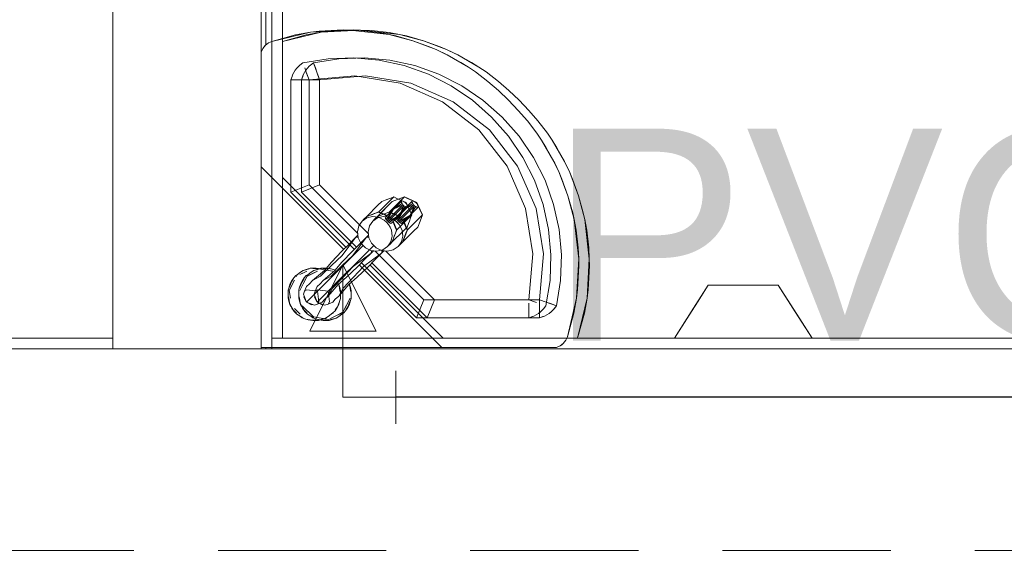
# Model space of a CAD drawing. Header units: millimetres. Extents: x 2 to 902, y -447 to 199.
# Tile 865 of 1056: x 43.63 to 45.49, y 180.54 to 181.55. Entities that reach past the tile are written whole.
import ezdxf

# ---------------------------------------------------------------- set-up
doc = ezdxf.new("R2010")
doc.units = ezdxf.units.MM
doc.header["$MEASUREMENT"] = 0
doc.linetypes.add('HIDDEN2', pattern=[0.47625, 0.3175, -0.15875])
doc.linetypes.add('NULL', pattern=[0])
for name, color, linetype, lineweight in [('AF-Condutos', 4, 'Continuous', 25), ('AF-Peça de utilização', 9, 'Continuous', 18), ('AF-Textos conduto', 7, 'Continuous', 9), ('DI-Detalhes', 1, 'HIDDEN2', 9), ('IFC-Elemento construtivo genérico-Contorno', 253, 'Continuous', 5), ('IFC-Elemento terminal-Contorno', 253, 'Continuous', 5), ('IFC-Laje-Contorno', 134, 'Continuous', 5), ('IFC-Parede padrão-Contorno', 44, 'Continuous', 5), ('IFC-Parede-Contorno', 42, 'Continuous', 5)]:
    doc.layers.add(name, color=color, linetype=linetype, lineweight=lineweight)
doc.styles.add('Arial', font='arial.ttf')

msp = doc.modelspace()

# ---------------------------------------------------------------- linework, layer by layer
at = {"layer": 'AF-Condutos'}
msp.add_line((47.6548, 180.8338), (44.3404, 180.8338), dxfattribs=at)
at = {"layer": 'AF-Peça de utilização'}
for p, q in [((44.2404, 181.0838), (44.1779, 180.9588)), ((44.2404, 180.8338), (44.2404, 181.0838)), ((44.3029, 180.9588), (44.2404, 181.0838)), ((44.1779, 180.9588), (44.3029, 180.9588)), ((44.3404, 180.8838), (44.3404, 180.7838)), ((44.2404, 180.8338), (44.3404, 180.8338))]:
    msp.add_line(p, q, dxfattribs=at)
at = {"layer": 'DI-Detalhes'}
msp.add_lwpolyline([(43.2408, 188.8119), (48.132, 188.8119), (48.132, 180.5447), (43.2408, 180.5447), (43.2408, 188.8119)], dxfattribs=at)
at = {"layer": 'IFC-Elemento construtivo genérico-Contorno', "color": 7, "lineweight": 5}
for p, q in [((44.8661, 180.9452), (44.9301, 181.0452)), ((44.8981, 180.9952), (44.9301, 181.0452)), ((44.9097, 181.0133), (44.9301, 181.0452)), ((44.9097, 181.0133), (44.9301, 181.0452)), ((44.9301, 181.0452), (44.935, 181.0452)), ((44.9301, 181.0452), (44.935, 181.0452)), ((44.935, 181.0452), (44.9439, 181.0452)), ((44.935, 181.0452), (44.9439, 181.0452)), ((44.9439, 181.0452), (44.9509, 181.0452)), ((44.9439, 181.0452), (44.9509, 181.0452)), ((44.9509, 181.0452), (44.9578, 181.0452)), ((44.9509, 181.0452), (44.9578, 181.0452)), ((44.9578, 181.0452), (44.9674, 181.0452)), ((44.9578, 181.0452), (44.9674, 181.0452)), ((44.9674, 181.0452), (44.9769, 181.0452)), ((44.9674, 181.0452), (44.9769, 181.0452)), ((44.9769, 181.0452), (44.9865, 181.0452)), ((44.9769, 181.0452), (44.9865, 181.0452)), ((44.9865, 181.0452), (44.9961, 181.0452)), ((44.9865, 181.0452), (44.9961, 181.0452)), ((44.9961, 181.0452), (45.0057, 181.0452)), ((44.9961, 181.0452), (45.0057, 181.0452)), ((45.0057, 181.0452), (45.0152, 181.0452)), ((45.0057, 181.0452), (45.0152, 181.0452)), ((45.0152, 181.0452), (45.0248, 181.0452)), ((45.0152, 181.0452), (45.0248, 181.0452)), ((45.0248, 181.0452), (45.0344, 181.0452)), ((45.0248, 181.0452), (45.0344, 181.0452)), ((45.0344, 181.0452), (45.0413, 181.0452)), ((45.0344, 181.0452), (45.0413, 181.0452)), ((45.0413, 181.0452), (45.0482, 181.0452)), ((45.0413, 181.0452), (45.0482, 181.0452)), ((45.0482, 181.0452), (45.0552, 181.0452)), ((45.0482, 181.0452), (45.0621, 181.0452)), ((45.0552, 181.0452), (45.0621, 181.0452)), ((45.0621, 181.0452), (45.1261, 180.9452)), ((45.0621, 181.0452), (45.1029, 180.9815)), ((45.0621, 181.0452), (45.0941, 180.9952)), ((45.0621, 181.0452), (45.1029, 180.9815)), ((45.0621, 181.0452), (45.0941, 180.9952)), ((44.8893, 180.9815), (44.9097, 181.0133)), ((44.8661, 180.9452), (44.8981, 180.9952)), ((44.8661, 180.9452), (44.8893, 180.9815)), ((44.8661, 180.9452), (44.8893, 180.9815)), ((45.0941, 180.9952), (45.1261, 180.9452)), ((45.0941, 180.9952), (45.1261, 180.9452)), ((45.0941, 180.9952), (45.1261, 180.9452)), ((45.1029, 180.9815), (45.1261, 180.9452)), ((45.1029, 180.9815), (45.1261, 180.9452)), ((44.8661, 180.9452), (44.8696, 180.9452)), ((44.8696, 180.9452), (44.876, 180.9452)), ((44.876, 180.9452), (44.8901, 180.9452)), ((44.8901, 180.9452), (44.9042, 180.9452)), ((44.9042, 180.9452), (44.9253, 180.9452)), ((44.9253, 180.9452), (44.9463, 180.9452)), ((44.9463, 180.9452), (44.9712, 180.9452)), ((44.9712, 180.9452), (44.9961, 180.9452)), ((44.9961, 180.9452), (45.021, 180.9452)), ((45.021, 180.9452), (45.0458, 180.9452)), ((45.0458, 180.9452), (45.0669, 180.9452)), ((45.0669, 180.9452), (45.088, 180.9452)), ((45.088, 180.9452), (45.1021, 180.9452)), ((45.1021, 180.9452), (45.1162, 180.9452)), ((45.1162, 180.9452), (45.1226, 180.9452)), ((45.1226, 180.9452), (45.1261, 180.9452))]:
    msp.add_line(p, q, dxfattribs=at)
at = {"layer": 'IFC-Elemento terminal-Contorno', "lineweight": 5}
for p, q in [((44.1064, 181.5057), (44.179, 181.5228)), ((44.1064, 181.5057), (44.1507, 181.5177)), ((44.1264, 181.5057), (44.199, 181.5228)), ((44.1264, 181.5057), (44.1707, 181.5177)), ((44.1507, 181.5177), (44.179, 181.5228)), ((44.1707, 181.5177), (44.199, 181.5228)), ((44.179, 181.5228), (44.2534, 181.5271)), ((44.179, 181.5228), (44.1955, 181.5249)), ((44.1955, 181.5249), (44.2405, 181.5273)), ((44.199, 181.5228), (44.2734, 181.5271)), ((44.199, 181.5228), (44.2155, 181.5249)), ((44.2155, 181.5249), (44.2605, 181.5273)), ((44.2405, 181.5273), (44.2534, 181.5271)), ((44.2534, 181.5271), (44.3274, 181.5186)), ((44.2534, 181.5271), (44.2742, 181.5261)), ((44.2605, 181.5273), (44.2734, 181.5271)), ((44.2734, 181.5271), (44.3474, 181.5186)), ((44.2734, 181.5271), (44.2942, 181.5261)), ((44.2742, 181.5261), (44.3076, 181.5222)), ((44.2942, 181.5261), (44.3276, 181.5222)), ((44.3076, 181.5222), (44.3274, 181.5186)), ((44.3274, 181.5186), (44.3405, 181.5158)), ((44.3274, 181.5186), (44.3726, 181.5069)), ((44.3276, 181.5222), (44.3474, 181.5186)), ((44.3474, 181.5186), (44.3605, 181.5158)), ((44.3474, 181.5186), (44.3926, 181.5069)), ((44.0938, 181.4979), (44.0997, 181.5026)), ((44.0938, 181.4979), (44.0965, 181.5004)), ((44.0938, 181.4979), (44.0965, 181.5004)), ((44.0965, 181.5004), (44.0997, 181.5026)), ((44.0997, 181.5026), (44.1064, 181.5057)), ((44.1261, 181.5055), (44.1264, 181.5057)), ((44.3405, 181.5158), (44.3726, 181.5068)), ((44.3605, 181.5158), (44.3926, 181.5068)), ((44.3726, 181.5069), (44.4161, 181.4903)), ((44.3726, 181.5068), (44.4039, 181.4955)), ((44.3926, 181.5069), (44.4361, 181.4903)), ((44.3926, 181.5068), (44.4239, 181.4955)), ((44.0861, 181.4853), (44.0892, 181.4921)), ((44.0861, 181.4853), (44.0883, 181.4906)), ((44.0861, 181.2685), (44.0861, 181.4853)), ((44.0883, 181.4906), (44.0892, 181.4921)), ((44.0892, 181.4921), (44.0938, 181.4979)), ((44.0892, 181.4921), (44.0922, 181.4961)), ((44.0922, 181.4961), (44.0938, 181.4979)), ((44.0922, 181.4961), (44.0938, 181.4979)), ((44.4039, 181.4955), (44.4161, 181.4903)), ((44.4161, 181.4903), (44.4371, 181.4803)), ((44.4161, 181.4903), (44.4341, 181.4818)), ((44.4239, 181.4955), (44.4361, 181.4903)), ((44.4341, 181.4818), (44.4371, 181.4803)), ((44.4361, 181.4903), (44.4571, 181.4803)), ((44.4361, 181.4903), (44.4541, 181.4818)), ((44.4371, 181.4803), (44.4772, 181.4571)), ((44.4371, 181.4803), (44.463, 181.466)), ((44.4541, 181.4818), (44.4571, 181.4803)), ((44.4571, 181.4803), (44.4972, 181.4571)), ((44.4571, 181.4803), (44.483, 181.466)), ((44.1592, 181.4609), (44.1648, 181.4652)), ((44.1648, 181.4652), (44.2125, 181.473)), ((44.1768, 181.459), (44.1848, 181.4652)), ((44.1792, 181.4609), (44.1848, 181.4652)), ((44.1848, 181.4652), (44.2325, 181.473)), ((44.1848, 181.4652), (44.1911, 181.4474)), ((44.1848, 181.4652), (44.1883, 181.4555)), ((44.1848, 181.4652), (44.1917, 181.4457)), ((44.2125, 181.473), (44.2608, 181.4747)), ((44.2325, 181.473), (44.2808, 181.4747)), ((44.2608, 181.4747), (44.3089, 181.4703)), ((44.2808, 181.4747), (44.3289, 181.4703)), ((44.3089, 181.4703), (44.3561, 181.4599)), ((44.3289, 181.4703), (44.3761, 181.4599)), ((44.463, 181.466), (44.4772, 181.4571)), ((44.483, 181.466), (44.4972, 181.4571)), ((44.1453, 181.4425), (44.1478, 181.4469)), ((44.1478, 181.4469), (44.1502, 181.4513)), ((44.1502, 181.4513), (44.1535, 181.4552)), ((44.1535, 181.4552), (44.1568, 181.459)), ((44.1568, 181.459), (44.1592, 181.4609)), ((44.1653, 181.4425), (44.1702, 181.4513)), ((44.1683, 181.4555), (44.1717, 181.4457)), ((44.1683, 181.4555), (44.1711, 181.4474)), ((44.1702, 181.4513), (44.1768, 181.459)), ((44.1702, 181.4513), (44.1735, 181.4552)), ((44.1711, 181.4474), (44.1763, 181.4329)), ((44.1717, 181.4457), (44.174, 181.4393)), ((44.1735, 181.4552), (44.1768, 181.459)), ((44.1768, 181.459), (44.1792, 181.4609)), ((44.1883, 181.4555), (44.1911, 181.4474)), ((44.1911, 181.4474), (44.1963, 181.4329)), ((44.1917, 181.4457), (44.194, 181.4393)), ((44.1917, 181.4457), (44.1963, 181.4329)), ((44.3561, 181.4599), (44.4016, 181.4436)), ((44.3761, 181.4599), (44.4216, 181.4436)), ((44.4016, 181.4436), (44.4447, 181.4217)), ((44.4216, 181.4436), (44.4647, 181.4217)), ((44.4772, 181.4571), (44.4905, 181.4481)), ((44.4905, 181.4481), (44.514, 181.4302)), ((44.4972, 181.4571), (44.5105, 181.4481)), ((44.5105, 181.4481), (44.534, 181.4302)), ((44.1422, 181.4329), (44.1444, 181.4396)), ((44.1422, 181.2208), (44.1422, 181.4329)), ((44.1422, 181.4329), (44.1627, 181.4329)), ((44.1422, 181.4329), (44.1524, 181.4329)), ((44.1444, 181.4396), (44.1453, 181.4425)), ((44.1622, 181.4329), (44.1653, 181.4425)), ((44.1622, 181.4329), (44.1644, 181.4396)), ((44.1622, 181.2208), (44.1622, 181.4329)), ((44.1622, 181.4329), (44.1827, 181.4329)), ((44.1622, 181.4329), (44.1963, 181.4329)), ((44.1644, 181.4396), (44.1653, 181.4425)), ((44.174, 181.4393), (44.1763, 181.4329)), ((44.1763, 181.4329), (44.2628, 181.4405)), ((44.1763, 181.2349), (44.1763, 181.4329)), ((44.194, 181.4393), (44.1963, 181.4329)), ((44.1963, 181.4329), (44.2828, 181.4405)), ((44.1963, 181.2349), (44.1963, 181.4329)), ((44.2628, 181.4405), (44.3486, 181.4266)), ((44.2828, 181.4405), (44.3686, 181.4266)), ((44.3486, 181.4266), (44.4283, 181.3918)), ((44.3686, 181.4266), (44.4483, 181.3918)), ((44.514, 181.4302), (44.5338, 181.4127)), ((44.534, 181.4302), (44.5538, 181.4127)), ((44.4447, 181.4217), (44.4847, 181.3946)), ((44.4647, 181.4217), (44.5047, 181.3946)), ((44.5338, 181.4127), (44.5528, 181.3944)), ((44.5538, 181.4127), (44.5728, 181.3944)), ((44.4283, 181.3918), (44.4969, 181.3385)), ((44.4483, 181.3918), (44.5169, 181.3385)), ((44.4847, 181.3946), (44.521, 181.3626)), ((44.5047, 181.3946), (44.541, 181.3626)), ((44.5528, 181.3944), (44.5711, 181.3754)), ((44.5728, 181.3944), (44.5911, 181.3754)), ((44.5711, 181.3754), (44.5886, 181.3556)), ((44.5911, 181.3754), (44.6086, 181.3556)), ((44.521, 181.3626), (44.5529, 181.3264)), ((44.541, 181.3626), (44.5729, 181.3264)), ((44.5886, 181.3556), (44.6064, 181.3322)), ((44.6086, 181.3556), (44.6264, 181.3322)), ((44.4969, 181.3385), (44.5502, 181.2699)), ((44.5169, 181.3385), (44.5702, 181.2699)), ((44.6064, 181.3322), (44.6155, 181.3189)), ((44.6264, 181.3322), (44.6355, 181.3189)), ((44.5529, 181.3264), (44.5801, 181.2864)), ((44.5729, 181.3264), (44.6001, 181.2864)), ((44.6155, 181.3189), (44.6387, 181.2788)), ((44.6155, 181.3189), (44.6243, 181.3047)), ((44.6355, 181.3189), (44.6587, 181.2788)), ((44.6355, 181.3189), (44.6443, 181.3047)), ((44.6243, 181.3047), (44.6387, 181.2788)), ((44.6443, 181.3047), (44.6587, 181.2788)), ((44.5801, 181.2864), (44.602, 181.2433)), ((44.6001, 181.2864), (44.622, 181.2433)), ((44.6387, 181.2788), (44.6487, 181.2578)), ((44.6387, 181.2788), (44.6402, 181.2757)), ((44.6402, 181.2757), (44.6487, 181.2578)), ((44.6587, 181.2788), (44.6687, 181.2578)), ((44.6587, 181.2788), (44.6602, 181.2757)), ((44.6602, 181.2757), (44.6687, 181.2578)), ((44.0861, 180.9277), (44.0861, 181.2685)), ((44.0861, 181.2685), (44.2419, 181.1127)), ((44.5502, 181.2699), (44.5849, 181.1902)), ((44.5702, 181.2699), (44.6049, 181.1902)), ((44.6487, 181.2578), (44.6652, 181.2142)), ((44.6487, 181.2578), (44.6539, 181.2455)), ((44.6687, 181.2578), (44.6852, 181.2142)), ((44.6687, 181.2578), (44.6739, 181.2455)), ((44.1261, 181.2485), (44.2619, 181.1127)), ((44.602, 181.2433), (44.6182, 181.1978)), ((44.622, 181.2433), (44.6382, 181.1978)), ((44.6539, 181.2455), (44.6652, 181.2143)), ((44.6739, 181.2455), (44.6852, 181.2143)), ((44.1422, 181.2208), (44.1763, 181.2349)), ((44.1422, 181.2208), (44.246, 181.1169)), ((44.1622, 181.2208), (44.1963, 181.2349)), ((44.1622, 181.2208), (44.266, 181.1169)), ((44.1763, 181.2349), (44.2682, 181.1429)), ((44.1963, 181.2349), (44.2882, 181.1429)), ((44.3054, 181.1751), (44.3335, 181.2032)), ((44.3065, 181.1962), (44.3135, 181.2032)), ((44.3082, 181.1838), (44.3363, 181.2119)), ((44.3135, 181.2032), (44.3204, 181.2058)), ((44.3194, 181.1892), (44.3335, 181.2032)), ((44.3204, 181.2058), (44.3306, 181.2097)), ((44.3204, 181.2058), (44.3249, 181.2076)), ((44.3249, 181.2076), (44.3306, 181.2097)), ((44.3265, 181.1962), (44.3335, 181.2032)), ((44.3282, 181.1838), (44.3563, 181.2119)), ((44.3306, 181.2097), (44.3363, 181.2119)), ((44.3335, 181.2032), (44.3563, 181.2119)), ((44.3335, 181.2032), (44.3404, 181.2058)), ((44.3363, 181.2119), (44.3422, 181.2093)), ((44.3404, 181.2058), (44.3449, 181.2076)), ((44.3422, 181.2093), (44.348, 181.2067)), ((44.3435, 181.1963), (44.3511, 181.2039)), ((44.3449, 181.2076), (44.3506, 181.2097)), ((44.348, 181.2067), (44.3539, 181.2041)), ((44.3506, 181.2097), (44.3563, 181.2119)), ((44.3506, 181.2026), (44.3511, 181.2039)), ((44.3507, 181.2029), (44.3511, 181.2013)), ((44.3511, 181.2039), (44.3521, 181.2043)), ((44.3511, 181.2013), (44.3521, 181.1993)), ((44.3521, 181.2043), (44.3537, 181.2039)), ((44.3537, 181.2039), (44.3557, 181.2029)), ((44.3539, 181.2041), (44.3598, 181.2014)), ((44.3557, 181.2029), (44.3578, 181.2014)), ((44.3563, 181.2119), (44.3622, 181.2093)), ((44.3563, 181.2119), (44.3739, 181.2041)), ((44.3563, 181.2119), (44.3798, 181.2014)), ((44.3578, 181.2014), (44.3597, 181.1994)), ((44.3587, 181.2004), (44.3598, 181.2014)), ((44.3598, 181.2014), (44.3624, 181.1956)), ((44.3622, 181.2093), (44.3798, 181.2014)), ((44.3635, 181.1963), (44.3711, 181.2039)), ((44.3706, 181.2026), (44.3711, 181.2039)), ((44.3707, 181.2029), (44.3711, 181.2013)), ((44.3711, 181.2039), (44.3721, 181.2043)), ((44.3711, 181.2013), (44.3721, 181.1993)), ((44.3721, 181.2043), (44.3737, 181.2039)), ((44.3737, 181.2039), (44.3757, 181.2029)), ((44.3739, 181.2041), (44.3798, 181.2014)), ((44.3757, 181.2029), (44.3778, 181.2014)), ((44.3778, 181.2014), (44.3797, 181.1994)), ((44.3787, 181.2004), (44.3798, 181.2014)), ((44.3798, 181.2014), (44.385, 181.1897)), ((44.3798, 181.2014), (44.3824, 181.1956)), ((44.6652, 181.2143), (44.6741, 181.1821)), ((44.6652, 181.2142), (44.677, 181.1691)), ((44.6852, 181.2143), (44.6941, 181.1821)), ((44.6852, 181.2142), (44.697, 181.1691)), ((44.2854, 181.1751), (44.3082, 181.1838)), ((44.2923, 181.1777), (44.3082, 181.1838)), ((44.2924, 181.1821), (44.2994, 181.1892)), ((44.299, 181.1803), (44.3082, 181.1838)), ((44.2994, 181.1892), (44.3065, 181.1962)), ((44.3019, 181.181), (44.3076, 181.1832)), ((44.3054, 181.1751), (44.3265, 181.1962)), ((44.3054, 181.1751), (44.3194, 181.1892)), ((44.3076, 181.1832), (44.3134, 181.1806)), ((44.3082, 181.1838), (44.3141, 181.1812)), ((44.3123, 181.1777), (44.3282, 181.1838)), ((44.3219, 181.181), (44.3276, 181.1832)), ((44.3221, 181.1693), (44.3359, 181.1887)), ((44.3238, 181.1674), (44.3359, 181.1887)), ((44.3257, 181.1654), (44.3556, 181.1953)), ((44.3259, 181.1694), (44.3537, 181.1972)), ((44.3276, 181.1832), (44.3334, 181.1806)), ((44.3282, 181.1838), (44.3341, 181.1812)), ((44.3282, 181.1838), (44.344, 181.1768)), ((44.3283, 181.1811), (44.3359, 181.1887)), ((44.3359, 181.1887), (44.3521, 181.1993)), ((44.3359, 181.1887), (44.3537, 181.1972)), ((44.3359, 181.1887), (44.3435, 181.1963)), ((44.3438, 181.1674), (44.3737, 181.1972)), ((44.3438, 181.1674), (44.3559, 181.1887)), ((44.3457, 181.1654), (44.3756, 181.1953)), ((44.347, 181.1775), (44.3556, 181.1953)), ((44.347, 181.1775), (44.3577, 181.1937)), ((44.347, 181.1775), (44.3547, 181.1851)), ((44.3474, 181.1767), (44.3559, 181.1887)), ((44.3483, 181.1811), (44.3559, 181.1887)), ((44.3519, 181.1995), (44.3537, 181.1972)), ((44.3537, 181.1972), (44.3556, 181.1953)), ((44.3547, 181.1851), (44.3623, 181.1927)), ((44.3556, 181.1953), (44.3577, 181.1937)), ((44.3559, 181.1887), (44.3721, 181.1993)), ((44.3559, 181.1887), (44.3737, 181.1972)), ((44.3559, 181.1887), (44.3635, 181.1963)), ((44.3577, 181.1937), (44.3596, 181.1927)), ((44.3596, 181.1927), (44.3613, 181.1923)), ((44.3597, 181.1994), (44.3613, 181.1973)), ((44.3609, 181.1923), (44.3623, 181.1927)), ((44.3613, 181.1973), (44.3623, 181.1954)), ((44.3623, 181.1954), (44.3626, 181.1938)), ((44.3623, 181.1927), (44.3626, 181.1938)), ((44.3624, 181.1956), (44.365, 181.1897)), ((44.365, 181.1897), (44.3677, 181.1838)), ((44.367, 181.1775), (44.3756, 181.1953)), ((44.367, 181.1775), (44.3777, 181.1937)), ((44.367, 181.1775), (44.3747, 181.1851)), ((44.3677, 181.1838), (44.3703, 181.1779)), ((44.3721, 181.1993), (44.3737, 181.1972)), ((44.3737, 181.1972), (44.3756, 181.1953)), ((44.3747, 181.1851), (44.3815, 181.1919)), ((44.3756, 181.1953), (44.3777, 181.1937)), ((44.3777, 181.1937), (44.3796, 181.1927)), ((44.3796, 181.1927), (44.3813, 181.1923)), ((44.3797, 181.1994), (44.3813, 181.1973)), ((44.3809, 181.1923), (44.3823, 181.1927)), ((44.3813, 181.1973), (44.3823, 181.1954)), ((44.3815, 181.1919), (44.3823, 181.1927)), ((44.3823, 181.1954), (44.3826, 181.1938)), ((44.3823, 181.1927), (44.3826, 181.1938)), ((44.3824, 181.1956), (44.3903, 181.1779)), ((44.385, 181.1897), (44.3877, 181.1838)), ((44.3877, 181.1838), (44.3903, 181.1779)), ((44.5849, 181.1902), (44.5989, 181.1045)), ((44.6049, 181.1902), (44.6189, 181.1045)), ((44.6182, 181.1978), (44.6287, 181.1506)), ((44.6382, 181.1978), (44.6487, 181.1506)), ((44.2703, 181.1571), (44.2765, 181.1662)), ((44.2765, 181.1662), (44.2856, 181.1724)), ((44.2765, 181.1662), (44.2806, 181.1703)), ((44.2765, 181.1662), (44.2786, 181.1683)), ((44.2786, 181.1683), (44.2806, 181.1703)), ((44.2806, 181.1703), (44.2848, 181.1745)), ((44.2848, 181.1745), (44.2906, 181.1767)), ((44.2852, 181.1747), (44.2854, 181.1751)), ((44.2854, 181.1751), (44.2924, 181.1821)), ((44.2856, 181.1724), (44.2964, 181.1749)), ((44.2903, 181.1571), (44.2965, 181.1662)), ((44.2906, 181.1767), (44.2962, 181.1788)), ((44.2923, 181.1777), (44.2992, 181.1804)), ((44.2962, 181.1788), (44.3019, 181.181)), ((44.2964, 181.1749), (44.3021, 181.1742)), ((44.2965, 181.1662), (44.3056, 181.1724)), ((44.2965, 181.1662), (44.3006, 181.1703)), ((44.3006, 181.1703), (44.3027, 181.1724)), ((44.3021, 181.1742), (44.3078, 181.1735)), ((44.3027, 181.1724), (44.3048, 181.1745)), ((44.3048, 181.1745), (44.3106, 181.1767)), ((44.3052, 181.1747), (44.3054, 181.1751)), ((44.3052, 181.1747), (44.3054, 181.1751)), ((44.3052, 181.1747), (44.3054, 181.1751)), ((44.3054, 181.1751), (44.3123, 181.1777)), ((44.3056, 181.1724), (44.3164, 181.1749)), ((44.3078, 181.1735), (44.3183, 181.1683)), ((44.3106, 181.1767), (44.3219, 181.181)), ((44.3134, 181.1806), (44.3193, 181.178)), ((44.3141, 181.1812), (44.3201, 181.1785)), ((44.3164, 181.1749), (44.3278, 181.1735)), ((44.3183, 181.1683), (44.3225, 181.1641)), ((44.3193, 181.178), (44.3225, 181.1765)), ((44.32, 181.1786), (44.324, 181.1768)), ((44.32, 181.1786), (44.324, 181.1768)), ((44.3203, 181.1722), (44.3207, 181.1735)), ((44.3203, 181.1725), (44.3209, 181.1711)), ((44.3207, 181.1735), (44.3283, 181.1811)), ((44.3209, 181.1711), (44.3221, 181.1693)), ((44.3221, 181.1742), (44.3278, 181.1735)), ((44.3221, 181.1693), (44.3238, 181.1674)), ((44.3225, 181.1765), (44.3234, 181.1762)), ((44.3225, 181.1641), (44.3267, 181.16)), ((44.3238, 181.1674), (44.3257, 181.1693)), ((44.3238, 181.1674), (44.3257, 181.1654)), ((44.3257, 181.1654), (44.347, 181.1775)), ((44.3257, 181.1693), (44.3259, 181.1694)), ((44.3257, 181.1654), (44.3277, 181.1637)), ((44.3277, 181.1637), (44.347, 181.1775)), ((44.3278, 181.1735), (44.3383, 181.1683)), ((44.3318, 181.1623), (44.3394, 181.1699)), ((44.3334, 181.1806), (44.3393, 181.178)), ((44.3341, 181.1812), (44.3401, 181.1785)), ((44.3341, 181.1812), (44.344, 181.1768)), ((44.3345, 181.165), (44.3349, 181.1642)), ((44.3349, 181.1642), (44.3363, 181.161)), ((44.3352, 181.1656), (44.336, 181.1637)), ((44.3352, 181.1656), (44.336, 181.1637)), ((44.3383, 181.1683), (44.3425, 181.1641)), ((44.3383, 181.1683), (44.3467, 181.16)), ((44.3393, 181.178), (44.3434, 181.1762)), ((44.3394, 181.1699), (44.347, 181.1775)), ((44.34, 181.1786), (44.344, 181.1768)), ((44.34, 181.1786), (44.344, 181.1768)), ((44.3403, 181.1725), (44.3407, 181.1735)), ((44.3403, 181.1725), (44.3409, 181.1711)), ((44.3407, 181.1735), (44.344, 181.1768)), ((44.3409, 181.1711), (44.3421, 181.1693)), ((44.3421, 181.1693), (44.3469, 181.1761)), ((44.3421, 181.1693), (44.3438, 181.1674)), ((44.3422, 181.1498), (44.3703, 181.1779)), ((44.3425, 181.1641), (44.3467, 181.16)), ((44.3438, 181.1674), (44.3457, 181.1654)), ((44.344, 181.1768), (44.3483, 181.1811)), ((44.3457, 181.1654), (44.367, 181.1775)), ((44.3457, 181.1654), (44.3477, 181.1637)), ((44.3469, 181.1761), (44.3474, 181.1767)), ((44.3477, 181.1637), (44.3545, 181.1685)), ((44.3518, 181.1623), (44.3594, 181.1699)), ((44.3545, 181.1685), (44.367, 181.1775)), ((44.3545, 181.165), (44.3563, 181.161)), ((44.3552, 181.1656), (44.3555, 181.1648)), ((44.3552, 181.1656), (44.3555, 181.1648)), ((44.3552, 181.1656), (44.3555, 181.1648)), ((44.3555, 181.1648), (44.3622, 181.1498)), ((44.3555, 181.1648), (44.3622, 181.1498)), ((44.3555, 181.1648), (44.357, 181.1616)), ((44.3594, 181.1699), (44.367, 181.1775)), ((44.3622, 181.1498), (44.3903, 181.1779)), ((44.3642, 181.162), (44.3659, 181.1665)), ((44.3659, 181.1665), (44.3681, 181.1722)), ((44.3681, 181.1722), (44.3703, 181.1779)), ((44.3816, 181.1551), (44.3859, 181.1665)), ((44.3859, 181.1665), (44.3903, 181.1779)), ((44.6741, 181.1821), (44.677, 181.1691)), ((44.677, 181.1691), (44.6855, 181.095)), ((44.677, 181.1691), (44.6806, 181.1492)), ((44.6941, 181.1821), (44.697, 181.1691)), ((44.697, 181.1691), (44.7055, 181.095)), ((44.697, 181.1691), (44.7006, 181.1492)), ((44.2678, 181.1463), (44.2691, 181.1517)), ((44.2678, 181.1463), (44.2692, 181.1349)), ((44.2691, 181.1517), (44.2703, 181.1571)), ((44.2878, 181.1463), (44.2903, 181.1571)), ((44.2878, 181.1463), (44.2892, 181.1349)), ((44.3267, 181.16), (44.3293, 181.1547)), ((44.3277, 181.1637), (44.3294, 181.1625)), ((44.3293, 181.1547), (44.3319, 181.1495)), ((44.3294, 181.1625), (44.3308, 181.162)), ((44.3308, 181.162), (44.3318, 181.1623)), ((44.3319, 181.1495), (44.3333, 181.1381)), ((44.336, 181.1637), (44.3369, 181.1618)), ((44.336, 181.1637), (44.3369, 181.1618)), ((44.3361, 181.1339), (44.3422, 181.1498)), ((44.3363, 181.161), (44.3389, 181.1551)), ((44.3369, 181.1618), (44.337, 181.1616)), ((44.3369, 181.1618), (44.337, 181.1616)), ((44.337, 181.1616), (44.3396, 181.1557)), ((44.3389, 181.1551), (44.3416, 181.1492)), ((44.3394, 181.1435), (44.3416, 181.1492)), ((44.3396, 181.1557), (44.3422, 181.1498)), ((44.3467, 181.16), (44.3493, 181.1547)), ((44.3467, 181.16), (44.3519, 181.1495)), ((44.3475, 181.1411), (44.3545, 181.1481)), ((44.3477, 181.1637), (44.3494, 181.1625)), ((44.3493, 181.1547), (44.3519, 181.1495)), ((44.3494, 181.1625), (44.3508, 181.162)), ((44.3508, 181.162), (44.3518, 181.1623)), ((44.3519, 181.1495), (44.3533, 181.1381)), ((44.3535, 181.127), (44.3622, 181.1498)), ((44.3535, 181.127), (44.3745, 181.1481)), ((44.3545, 181.1481), (44.3616, 181.1551)), ((44.3563, 181.161), (44.3589, 181.1551)), ((44.357, 181.1616), (44.3596, 181.1557)), ((44.3589, 181.1551), (44.3616, 181.1492)), ((44.3594, 181.1435), (44.3616, 181.1492)), ((44.3596, 181.1557), (44.3622, 181.1498)), ((44.3616, 181.1551), (44.3642, 181.162)), ((44.3745, 181.1481), (44.3816, 181.1551)), ((44.6287, 181.1506), (44.6331, 181.1025)), ((44.6487, 181.1506), (44.6531, 181.1025)), ((44.6806, 181.1492), (44.6844, 181.1158)), ((44.7006, 181.1492), (44.7044, 181.1158)), ((44.2389, 181.1011), (44.2642, 181.1351)), ((44.2513, 181.1222), (44.2642, 181.1351)), ((44.2585, 181.1093), (44.2842, 181.1351)), ((44.2589, 181.1011), (44.2842, 181.1351)), ((44.2642, 181.1351), (44.2686, 181.1395)), ((44.2642, 181.1351), (44.269, 181.1367)), ((44.2642, 181.1351), (44.2691, 181.1359)), ((44.2692, 181.1349), (44.2718, 181.1296)), ((44.2718, 181.1296), (44.2744, 181.1244)), ((44.2842, 181.1351), (44.2886, 181.1395)), ((44.2842, 181.1351), (44.289, 181.1367)), ((44.2842, 181.1351), (44.2891, 181.1359)), ((44.2892, 181.1349), (44.2944, 181.1244)), ((44.3281, 181.1234), (44.3307, 181.1272)), ((44.3307, 181.1272), (44.332, 181.1326)), ((44.332, 181.1326), (44.3333, 181.1381)), ((44.3328, 181.1264), (44.3351, 181.1322)), ((44.333, 181.1268), (44.3335, 181.127)), ((44.3335, 181.127), (44.3405, 181.134)), ((44.3335, 181.127), (44.3361, 181.1339)), ((44.3351, 181.1322), (44.3372, 181.1378)), ((44.3372, 181.1378), (44.3394, 181.1435)), ((44.3405, 181.134), (44.3475, 181.1411)), ((44.3481, 181.1234), (44.3507, 181.1272)), ((44.3507, 181.1272), (44.352, 181.1326)), ((44.352, 181.1326), (44.3533, 181.1381)), ((44.3528, 181.1264), (44.3594, 181.1435)), ((44.3528, 181.1264), (44.3551, 181.1322)), ((44.353, 181.1268), (44.3535, 181.127)), ((44.353, 181.1268), (44.3535, 181.127)), ((44.353, 181.1268), (44.3535, 181.127)), ((44.3535, 181.127), (44.3675, 181.1411)), ((44.3535, 181.127), (44.3587, 181.1408)), ((44.3551, 181.1322), (44.3572, 181.1378)), ((44.3561, 181.1339), (44.3587, 181.1408)), ((44.3572, 181.1378), (44.3594, 181.1435)), ((44.2185, 181.0889), (44.2385, 181.1093)), ((44.2385, 181.1093), (44.2513, 181.1222)), ((44.2385, 181.0889), (44.2585, 181.1093)), ((44.2476, 181.0892), (44.2786, 181.1202)), ((44.2676, 181.0892), (44.2986, 181.1202)), ((44.2744, 181.1244), (44.2786, 181.1202)), ((44.2786, 181.1202), (44.2828, 181.116)), ((44.2828, 181.116), (44.288, 181.1134)), ((44.288, 181.1134), (44.2933, 181.1108)), ((44.2933, 181.1108), (44.2989, 181.1101)), ((44.2934, 181.1059), (44.2942, 181.1107)), ((44.2934, 181.1059), (44.2951, 181.1106)), ((44.2934, 181.1059), (44.2978, 181.1103)), ((44.2944, 181.1244), (44.2986, 181.1202)), ((44.2986, 181.1202), (44.3028, 181.116)), ((44.2989, 181.1101), (44.3046, 181.1094)), ((44.3013, 181.1098), (44.3932, 181.0179)), ((44.3028, 181.116), (44.3133, 181.1108)), ((44.3046, 181.1094), (44.3155, 181.112)), ((44.3133, 181.1108), (44.3189, 181.1101)), ((44.3134, 181.1059), (44.3142, 181.1107)), ((44.3134, 181.1059), (44.3151, 181.1106)), ((44.3134, 181.1059), (44.3178, 181.1103)), ((44.3155, 181.112), (44.3246, 181.1181)), ((44.3189, 181.1101), (44.3246, 181.1094)), ((44.3213, 181.1098), (44.4132, 181.0179)), ((44.3246, 181.1181), (44.3281, 181.1234)), ((44.3246, 181.1181), (44.3266, 181.1202)), ((44.3246, 181.1094), (44.3355, 181.112)), ((44.3266, 181.1202), (44.3287, 181.1223)), ((44.3287, 181.1223), (44.3328, 181.1264)), ((44.3287, 181.1223), (44.3308, 181.1243)), ((44.3308, 181.1243), (44.3328, 181.1264)), ((44.3355, 181.112), (44.3446, 181.1181)), ((44.3446, 181.1181), (44.3481, 181.1234)), ((44.3446, 181.1181), (44.3487, 181.1223)), ((44.3446, 181.1181), (44.3466, 181.1202)), ((44.3466, 181.1202), (44.3487, 181.1223)), ((44.3487, 181.1223), (44.3528, 181.1264)), ((44.6844, 181.1158), (44.6855, 181.095)), ((44.7044, 181.1158), (44.7055, 181.095)), ((44.2187, 181.0822), (44.2389, 181.1011)), ((44.2387, 181.0822), (44.2589, 181.1011)), ((44.2595, 181.0805), (44.2934, 181.1059)), ((44.2677, 181.0801), (44.2805, 181.093)), ((44.2795, 181.0805), (44.3134, 181.1059)), ((44.2805, 181.093), (44.2934, 181.1059)), ((44.2877, 181.0801), (44.3005, 181.093)), ((44.3005, 181.093), (44.3134, 181.1059)), ((44.5912, 181.0179), (44.5989, 181.1045)), ((44.6112, 181.0179), (44.6189, 181.1045)), ((44.6314, 181.0542), (44.6331, 181.1025)), ((44.6514, 181.0542), (44.6531, 181.1025)), ((44.6812, 181.0206), (44.6855, 181.095)), ((44.6855, 181.095), (44.6857, 181.0821)), ((44.7012, 181.0206), (44.7055, 181.095)), ((44.7055, 181.095), (44.7057, 181.0821)), ((44.1591, 181.0654), (44.1723, 181.0721)), ((44.1602, 181.07), (44.1654, 181.0728)), ((44.1654, 181.0728), (44.1708, 181.0752)), ((44.1657, 181.0687), (44.1723, 181.0721)), ((44.1687, 181.0736), (44.1764, 181.0759)), ((44.1708, 181.0752), (44.1786, 181.0775)), ((44.1708, 181.0752), (44.1762, 181.0765)), ((44.1725, 181.062), (44.1923, 181.0721)), ((44.1786, 181.0775), (44.1818, 181.0773)), ((44.1802, 181.07), (44.1854, 181.0728)), ((44.1818, 181.0773), (44.1896, 181.0777)), ((44.1832, 181.054), (44.2053, 181.073)), ((44.1833, 181.0767), (44.1943, 181.0766)), ((44.1854, 181.0728), (44.1908, 181.0752)), ((44.1857, 181.0687), (44.1923, 181.0721)), ((44.1887, 181.0736), (44.1964, 181.0759)), ((44.1896, 181.0777), (44.1979, 181.0765)), ((44.1908, 181.0752), (44.1986, 181.0775)), ((44.1908, 181.0752), (44.1962, 181.0765)), ((44.1943, 181.0766), (44.2023, 181.0748)), ((44.1979, 181.0626), (44.2187, 181.0822)), ((44.1979, 181.0765), (44.2046, 181.0745)), ((44.1986, 181.0775), (44.2018, 181.0773)), ((44.1989, 181.0755), (44.2062, 181.0743)), ((44.1989, 181.0755), (44.2136, 181.0732)), ((44.2018, 181.0773), (44.2096, 181.0777)), ((44.2032, 181.054), (44.2253, 181.073)), ((44.2033, 181.0767), (44.2143, 181.0766)), ((44.2046, 181.0745), (44.206, 181.0739)), ((44.2053, 181.073), (44.2185, 181.0889)), ((44.2062, 181.0743), (44.2209, 181.072)), ((44.2096, 181.0777), (44.2179, 181.0765)), ((44.2136, 181.0732), (44.2209, 181.072)), ((44.2143, 181.0766), (44.2223, 181.0748)), ((44.2167, 181.0584), (44.2476, 181.0892)), ((44.2179, 181.0626), (44.2387, 181.0822)), ((44.2179, 181.0765), (44.2246, 181.0745)), ((44.2246, 181.0745), (44.226, 181.0739)), ((44.2253, 181.073), (44.2385, 181.0889)), ((44.2367, 181.0584), (44.2676, 181.0892)), ((44.2406, 181.0603), (44.2595, 181.0805)), ((44.2473, 181.0602), (44.2677, 181.0801)), ((44.2606, 181.0603), (44.2795, 181.0805)), ((44.2673, 181.0602), (44.2877, 181.0801)), ((44.2711, 181.0835), (44.4269, 180.9277)), ((44.2752, 181.0877), (44.3791, 180.9838)), ((44.2911, 181.0835), (44.4294, 180.9452)), ((44.2952, 181.0877), (44.3991, 180.9838)), ((44.6832, 181.0372), (44.6857, 181.0821)), ((44.7032, 181.0372), (44.7057, 181.0821)), ((44.139, 181.0356), (44.1489, 181.055)), ((44.141, 181.0485), (44.1439, 181.0541)), ((44.1431, 181.0517), (44.1469, 181.0577)), ((44.1439, 181.0541), (44.1474, 181.059)), ((44.1453, 181.048), (44.1489, 181.055)), ((44.1474, 181.059), (44.1512, 181.0633)), ((44.1507, 181.0627), (44.1511, 181.0634)), ((44.1507, 181.0627), (44.1511, 181.0634)), ((44.1511, 181.0634), (44.1536, 181.0647)), ((44.1511, 181.0634), (44.1536, 181.0647)), ((44.1511, 181.0634), (44.1512, 181.0633)), ((44.1515, 181.063), (44.1602, 181.07)), ((44.1515, 181.063), (44.1571, 181.0671)), ((44.1515, 181.063), (44.152, 181.0625)), ((44.1515, 181.063), (44.1525, 181.062)), ((44.152, 181.0625), (44.1525, 181.062)), ((44.159, 181.0356), (44.1725, 181.062)), ((44.1591, 181.0654), (44.1657, 181.0687)), ((44.161, 181.0485), (44.1639, 181.0541)), ((44.1631, 181.0517), (44.1669, 181.0577)), ((44.1639, 181.0541), (44.1674, 181.059)), ((44.1653, 181.048), (44.1689, 181.055)), ((44.1674, 181.059), (44.1712, 181.0633)), ((44.1689, 181.055), (44.1725, 181.062)), ((44.1707, 181.0627), (44.1711, 181.0634)), ((44.1707, 181.0627), (44.1711, 181.0634)), ((44.1707, 181.0627), (44.1711, 181.0634)), ((44.1707, 181.0627), (44.1711, 181.0634)), ((44.1707, 181.0627), (44.1711, 181.0634)), ((44.1711, 181.0634), (44.1736, 181.0647)), ((44.1711, 181.0634), (44.1736, 181.0647)), ((44.1711, 181.0634), (44.1712, 181.0633)), ((44.1712, 181.0633), (44.1715, 181.063)), ((44.1715, 181.063), (44.1802, 181.07)), ((44.1715, 181.063), (44.1771, 181.0671)), ((44.1725, 181.062), (44.1791, 181.0654)), ((44.1772, 181.0476), (44.1832, 181.054)), ((44.1791, 181.0654), (44.1857, 181.0687)), ((44.1832, 181.054), (44.1979, 181.0626)), ((44.1925, 181.0342), (44.2167, 181.0584)), ((44.1972, 181.0476), (44.2032, 181.054)), ((44.2032, 181.054), (44.2179, 181.0626)), ((44.2125, 181.0342), (44.2367, 181.0584)), ((44.2209, 181.0396), (44.2406, 181.0603)), ((44.2313, 181.0469), (44.2473, 181.0602)), ((44.2409, 181.0396), (44.2606, 181.0603)), ((44.2513, 181.0469), (44.2673, 181.0602)), ((44.6236, 181.0065), (44.6314, 181.0542)), ((44.6436, 181.0065), (44.6514, 181.0542)), ((44.1369, 181.0333), (44.1371, 181.0359)), ((44.1371, 181.0359), (44.138, 181.0398)), ((44.138, 181.0398), (44.141, 181.0485)), ((44.139, 181.0356), (44.1422, 181.0418)), ((44.139, 181.0356), (44.1413, 181.0209)), ((44.1392, 181.0416), (44.1431, 181.0517)), ((44.1422, 181.0418), (44.1453, 181.048)), ((44.1569, 181.0333), (44.1571, 181.0359)), ((44.1571, 181.0359), (44.158, 181.0398)), ((44.158, 181.0398), (44.161, 181.0485)), ((44.159, 181.0356), (44.1622, 181.0418)), ((44.1592, 181.0416), (44.1631, 181.0517)), ((44.1622, 181.0418), (44.1653, 181.048)), ((44.1658, 181.0281), (44.1678, 181.0342)), ((44.1678, 181.0342), (44.1718, 181.0427)), ((44.1678, 181.0342), (44.1724, 181.0368)), ((44.1718, 181.0427), (44.1772, 181.0476)), ((44.1724, 181.0368), (44.1925, 181.0342)), ((44.1771, 181.0188), (44.1925, 181.0342)), ((44.1858, 181.0281), (44.1878, 181.0342)), ((44.1878, 181.0342), (44.1918, 181.0427)), ((44.1878, 181.0342), (44.1924, 181.0368)), ((44.1918, 181.0427), (44.1972, 181.0476)), ((44.1924, 181.0368), (44.2125, 181.0342)), ((44.1925, 181.0342), (44.1951, 181.014)), ((44.1971, 181.0188), (44.2125, 181.0342)), ((44.2124, 181.0248), (44.2313, 181.0469)), ((44.2124, 181.0248), (44.2209, 181.0396)), ((44.2125, 181.0342), (44.2151, 181.014)), ((44.2318, 181.0473), (44.2332, 181.044)), ((44.2323, 181.0477), (44.2325, 181.0471)), ((44.2324, 181.0248), (44.2513, 181.0469)), ((44.2324, 181.0248), (44.2409, 181.0396)), ((44.2325, 181.0471), (44.2346, 181.041)), ((44.2332, 181.044), (44.234, 181.0391)), ((44.234, 181.0391), (44.2351, 181.0326)), ((44.2346, 181.041), (44.2357, 181.0349)), ((44.2357, 181.0349), (44.2359, 181.0272)), ((44.2518, 181.0473), (44.2532, 181.044)), ((44.2523, 181.0477), (44.2525, 181.0471)), ((44.2525, 181.0471), (44.2546, 181.041)), ((44.2532, 181.044), (44.254, 181.0391)), ((44.254, 181.0391), (44.2551, 181.0326)), ((44.2546, 181.041), (44.2557, 181.0349)), ((44.2557, 181.0349), (44.2559, 181.0272)), ((44.6812, 181.0206), (44.6832, 181.0372)), ((44.7012, 181.0206), (44.7032, 181.0372)), ((44.1369, 181.0333), (44.137, 181.0289)), ((44.137, 181.0289), (44.1372, 181.0213)), ((44.1372, 181.0213), (44.1383, 181.0152)), ((44.1377, 181.0236), (44.1389, 181.017)), ((44.1389, 181.017), (44.1397, 181.0122)), ((44.1569, 181.0333), (44.157, 181.0289)), ((44.157, 181.0289), (44.1572, 181.0213)), ((44.1572, 181.0213), (44.1583, 181.0152)), ((44.1577, 181.0236), (44.1589, 181.017)), ((44.1589, 181.017), (44.1597, 181.0122)), ((44.1658, 181.0281), (44.1718, 181.0135)), ((44.1665, 181.0227), (44.1671, 181.0249)), ((44.1665, 181.0227), (44.1718, 181.0135)), ((44.1718, 181.0135), (44.1771, 181.0188)), ((44.1858, 181.0281), (44.1918, 181.0135)), ((44.1865, 181.0227), (44.1871, 181.0249)), ((44.1865, 181.0227), (44.1918, 181.0135)), ((44.1918, 181.0135), (44.1971, 181.0188)), ((44.201, 181.0135), (44.206, 181.0188)), ((44.206, 181.0188), (44.2124, 181.0248)), ((44.221, 181.0135), (44.226, 181.0188)), ((44.226, 181.0188), (44.2324, 181.0248)), ((44.2319, 181.0077), (44.2348, 181.0163)), ((44.2348, 181.0163), (44.2358, 181.0202)), ((44.2358, 181.0202), (44.236, 181.0228)), ((44.2359, 181.0272), (44.236, 181.0228)), ((44.2404, 180.9941), (44.2538, 181.0206)), ((44.2507, 181.0144), (44.2538, 181.0206)), ((44.2519, 181.0077), (44.2548, 181.0163)), ((44.2548, 181.0163), (44.2558, 181.0202)), ((44.2558, 181.0202), (44.256, 181.0228)), ((44.2559, 181.0272), (44.256, 181.0228)), ((44.3791, 180.9838), (44.3932, 181.0179)), ((44.3932, 181.0179), (44.5912, 181.0179)), ((44.3991, 180.9838), (44.4132, 181.0179)), ((44.4132, 181.0179), (44.6112, 181.0179)), ((44.5912, 181.0179), (44.6041, 181.0134)), ((44.6112, 181.0179), (44.6241, 181.0134)), ((44.6112, 180.9838), (44.6112, 181.0179)), ((44.6641, 180.9481), (44.6812, 181.0206)), ((44.6761, 180.9923), (44.6812, 181.0206)), ((44.6841, 180.9481), (44.7012, 181.0206)), ((44.6961, 180.9923), (44.7012, 181.0206)), ((44.1383, 181.0152), (44.1403, 181.0091)), ((44.1397, 181.0122), (44.1426, 181.0053)), ((44.1403, 181.0091), (44.1419, 181.0054)), ((44.1419, 181.0054), (44.1441, 181.0018)), ((44.1426, 181.0053), (44.1466, 180.9988)), ((44.1441, 181.0018), (44.1485, 180.9957)), ((44.1466, 180.9988), (44.1526, 180.9923)), ((44.1489, 181.001), (44.1594, 180.9905)), ((44.1583, 181.0152), (44.1603, 181.0091)), ((44.1597, 181.0122), (44.1626, 181.0053)), ((44.1603, 181.0091), (44.1619, 181.0054)), ((44.1619, 181.0054), (44.1641, 181.0018)), ((44.1626, 181.0053), (44.1666, 180.9988)), ((44.1637, 181.0063), (44.1846, 180.9853)), ((44.1641, 181.0018), (44.1685, 180.9957)), ((44.1666, 180.9988), (44.1726, 180.9923)), ((44.1718, 181.0135), (44.1864, 181.0074)), ((44.1718, 181.0135), (44.1811, 181.0081)), ((44.1811, 181.0081), (44.1833, 181.0087)), ((44.1864, 181.0074), (44.1925, 181.0094)), ((44.1918, 181.0135), (44.2064, 181.0074)), ((44.1918, 181.0135), (44.2011, 181.0081)), ((44.1925, 181.0094), (44.1951, 181.014)), ((44.1925, 181.0094), (44.201, 181.0135)), ((44.2011, 181.0081), (44.2033, 181.0087)), ((44.2064, 181.0074), (44.2125, 181.0094)), ((44.2125, 181.0094), (44.2151, 181.014)), ((44.2125, 181.0094), (44.221, 181.0135)), ((44.2216, 180.9929), (44.2255, 180.9971)), ((44.2255, 180.9971), (44.2289, 181.002)), ((44.226, 180.9985), (44.2298, 181.0045)), ((44.2289, 181.002), (44.2319, 181.0077)), ((44.2298, 181.0045), (44.2337, 181.0146)), ((44.2404, 180.9941), (44.2439, 181.0011)), ((44.2422, 180.9934), (44.2455, 180.9971)), ((44.2439, 181.0011), (44.2475, 181.0081)), ((44.2455, 180.9971), (44.2489, 181.002)), ((44.246, 180.9985), (44.2498, 181.0045)), ((44.2475, 181.0081), (44.2507, 181.0144)), ((44.2489, 181.002), (44.2519, 181.0077)), ((44.2498, 181.0045), (44.2537, 181.0146)), ((44.5912, 180.9838), (44.5912, 181.0111)), ((44.5912, 180.9941), (44.5912, 181.0043)), ((44.6041, 181.0134), (44.6058, 181.0128)), ((44.6112, 181.0043), (44.6112, 181.0111)), ((44.6112, 180.9838), (44.6112, 181.0043)), ((44.6135, 180.9952), (44.6174, 180.9985)), ((44.6174, 180.9985), (44.6192, 181.0009)), ((44.6192, 181.0009), (44.6236, 181.0065)), ((44.6241, 181.0134), (44.6436, 181.0065)), ((44.6241, 181.0134), (44.6339, 181.0099)), ((44.6241, 181.0134), (44.6258, 181.0128)), ((44.6258, 181.0128), (44.6339, 181.0099)), ((44.6335, 180.9952), (44.6374, 180.9985)), ((44.6339, 181.0099), (44.6436, 181.0065)), ((44.6374, 180.9985), (44.6436, 181.0065)), ((44.6374, 180.9985), (44.6392, 181.0009)), ((44.6392, 181.0009), (44.6436, 181.0065)), ((44.1485, 180.9957), (44.1533, 180.9909)), ((44.1533, 180.9909), (44.1595, 180.9866)), ((44.1595, 180.9866), (44.1648, 180.9835)), ((44.1595, 180.9866), (44.1637, 180.9835)), ((44.1637, 180.9835), (44.1683, 180.9816)), ((44.1683, 180.9816), (44.1749, 180.9796)), ((44.1685, 180.9957), (44.1733, 180.9909)), ((44.1705, 180.9813), (44.1786, 180.9796)), ((44.1733, 180.9909), (44.1795, 180.9866)), ((44.1749, 180.9796), (44.1833, 180.9784)), ((44.1786, 180.9796), (44.1896, 180.9794)), ((44.1795, 180.9866), (44.1848, 180.9835)), ((44.1795, 180.9866), (44.1837, 180.9835)), ((44.1833, 180.9784), (44.1911, 180.9789)), ((44.1837, 180.9835), (44.1883, 180.9816)), ((44.1846, 180.9853), (44.192, 180.9841)), ((44.1846, 180.9853), (44.2139, 180.9807)), ((44.1883, 180.9816), (44.1949, 180.9796)), ((44.1905, 180.9813), (44.1986, 180.9796)), ((44.1911, 180.9789), (44.1943, 180.9787)), ((44.192, 180.9841), (44.2066, 180.9818)), ((44.192, 180.9841), (44.1993, 180.983)), ((44.192, 180.9841), (44.2139, 180.9807)), ((44.1943, 180.9787), (44.202, 180.981)), ((44.1949, 180.9796), (44.2033, 180.9784)), ((44.1965, 180.9802), (44.2042, 180.9825)), ((44.1967, 180.9796), (44.202, 180.981)), ((44.1986, 180.9796), (44.2096, 180.9794)), ((44.1993, 180.983), (44.2139, 180.9807)), ((44.202, 180.981), (44.2074, 180.9833)), ((44.2033, 180.9784), (44.2111, 180.9789)), ((44.2066, 180.9818), (44.2139, 180.9807)), ((44.2074, 180.9833), (44.2127, 180.9861)), ((44.2111, 180.9789), (44.2143, 180.9787)), ((44.2127, 180.9861), (44.2214, 180.9931)), ((44.2139, 180.9807), (44.2404, 180.9941)), ((44.2139, 180.9807), (44.2206, 180.984)), ((44.2143, 180.9787), (44.222, 180.981)), ((44.2158, 180.989), (44.2214, 180.9931)), ((44.2165, 180.9802), (44.2242, 180.9825)), ((44.2167, 180.9796), (44.222, 180.981)), ((44.2193, 180.9914), (44.2218, 180.9927)), ((44.2193, 180.9914), (44.2218, 180.9927)), ((44.2206, 180.984), (44.2272, 180.9874)), ((44.2218, 180.9927), (44.2222, 180.9934)), ((44.222, 180.981), (44.2274, 180.9833)), ((44.2272, 180.9874), (44.2338, 180.9908)), ((44.2274, 180.9833), (44.2327, 180.9861)), ((44.2327, 180.9861), (44.2414, 180.9931)), ((44.2338, 180.9908), (44.2404, 180.9941)), ((44.2358, 180.989), (44.2414, 180.9931)), ((44.2393, 180.9914), (44.2418, 180.9927)), ((44.2393, 180.9914), (44.2418, 180.9927)), ((44.2404, 180.9941), (44.2414, 180.9931)), ((44.2404, 180.9941), (44.2409, 180.9936)), ((44.2409, 180.9936), (44.2414, 180.9931)), ((44.2416, 180.9929), (44.2422, 180.9934)), ((44.2416, 180.9929), (44.2418, 180.9927)), ((44.2418, 180.9927), (44.2422, 180.9934)), ((44.2418, 180.9927), (44.2422, 180.9934)), ((44.2418, 180.9927), (44.2422, 180.9934)), ((44.3791, 180.9838), (44.5912, 180.9838)), ((44.3991, 180.9838), (44.6112, 180.9838)), ((44.5912, 180.9838), (44.5912, 180.9941)), ((44.5912, 180.9838), (44.6009, 180.9869)), ((44.5912, 180.9838), (44.598, 180.986)), ((44.598, 180.986), (44.6009, 180.9869)), ((44.6009, 180.9869), (44.6053, 180.9894)), ((44.6053, 180.9894), (44.6097, 180.9919)), ((44.6097, 180.9919), (44.6135, 180.9952)), ((44.6112, 180.9838), (44.6209, 180.9869)), ((44.6112, 180.9838), (44.618, 180.986)), ((44.618, 180.986), (44.6209, 180.9869)), ((44.6209, 180.9869), (44.6297, 180.9919)), ((44.6297, 180.9919), (44.6335, 180.9952)), ((44.6641, 180.9481), (44.6761, 180.9923)), ((44.6841, 180.9481), (44.6961, 180.9923)), ((44.6563, 180.9355), (44.6609, 180.9413)), ((44.6587, 180.9382), (44.6609, 180.9413)), ((44.6609, 180.9413), (44.6641, 180.9481)), ((44.6827, 180.9452), (44.6841, 180.9481)), ((44.0861, 180.9277), (44.4269, 180.9277)), ((44.4269, 180.9277), (44.6437, 180.9277)), ((44.6437, 180.9277), (44.6505, 180.9309)), ((44.6505, 180.9309), (44.6563, 180.9355)), ((44.6505, 180.9309), (44.6534, 180.9329)), ((44.6534, 180.9329), (44.6563, 180.9355)), ((44.6563, 180.9355), (44.6587, 180.9382))]:
    msp.add_line(p, q, dxfattribs=at)
at = {"layer": 'IFC-Laje-Contorno', "color": 7, "lineweight": 5}
for p, q in [((44.0861, 181.4854), (44.0861, 182.4363)), ((44.0951, 181.4991), (44.0951, 182.4363)), ((44.1061, 181.4853), (44.1061, 182.0063)), ((43.3061, 180.9252), (44.0951, 180.9252)), ((44.0861, 180.9252), (44.0861, 180.9277)), ((44.0861, 180.9252), (47.7061, 180.9252)), ((44.0951, 180.9252), (44.0951, 180.9277))]:
    msp.add_line(p, q, dxfattribs=at)
at = {"layer": 'IFC-Parede padrão-Contorno', "color": 7, "lineweight": 5}
for p, q in [((43.8061, 180.9252), (43.8061, 182.0063)), ((44.1061, 180.9252), (44.1061, 182.0063)), ((43.6022, 180.9452), (43.8061, 180.9452)), ((44.1061, 180.9452), (45.229, 180.9452)), ((45.229, 180.9452), (47.6861, 180.9452)), ((43.51, 180.9252), (43.8061, 180.9252)), ((43.8061, 180.9252), (43.8921, 180.9252)), ((43.8921, 180.9252), (44.1061, 180.9252)), ((44.1061, 180.9252), (46.5631, 180.9252))]:
    msp.add_line(p, q, dxfattribs=at)
at = {"layer": 'IFC-Parede-Contorno', "color": 7, "lineweight": 5}
for p, q in [((44.1061, 181.4016), (44.1061, 182.4363)), ((44.1261, 180.9452), (44.1261, 182.1118))]:
    msp.add_line(p, q, dxfattribs=at)

# ---------------------------------------------------------------- texts
at = {"layer": 'AF-Textos conduto', "linetype": 'NULL', "insert": (45.7776, 180.9351), "char_height": 0.4, "width": 2.29878, "attachment_point": 9, "line_spacing_factor": 0.6, "style": 'Arial'}
msp.add_mtext('PVC', dxfattribs=at)

doc.saveas('drawing.dxf')
